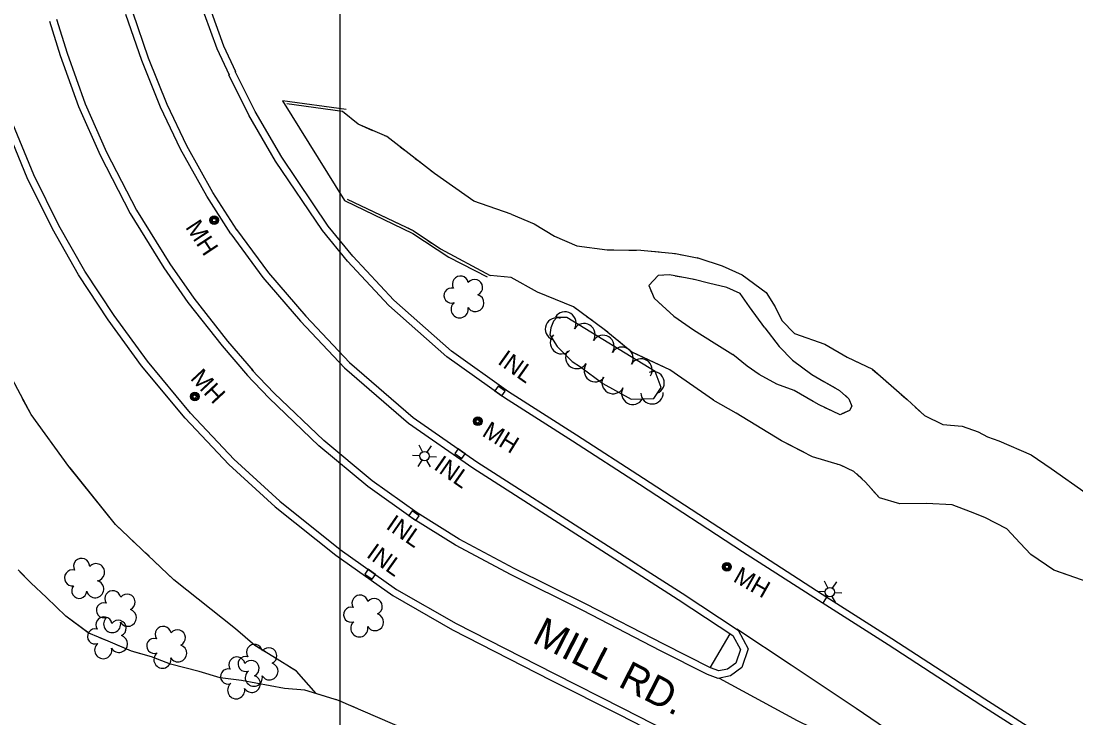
# Model space of a CAD drawing. Extents: x 353423 to 364002, y 127000 to 201942.
# Drawn here: x 360389.6 to 360754.4, y 147752.8 to 147993.7 of the extents above; entities that cross this region are included whole.
import ezdxf

# ---------------------------------------------------------------- set-up
doc = ezdxf.new("R2010")
doc.units = 0
for name, color, linetype in [('E_DTM_SlopeBottom', 7, 'Continuous'), ('E_DTM_SlopeTop', 7, 'Continuous'), ('E_FEN_Generic', 7, 'Continuous'), ('E_LAND_BrushLine', 7, 'Continuous'), ('E_LAND_TreeLine', 7, 'Continuous'), ('E_MISCPROP', 7, 'Continuous'), ('E_RW_IP', 7, 'Continuous'), ('E_STRUCT_WingWall', 7, 'Continuous'), ('E_UTL_ETransformer', 7, 'Continuous')]:
    doc.layers.add(name, color=color, linetype=linetype)

msp = doc.modelspace()

# ---------------------------------------------------------------- linework, layer by layer
at = {"layer": 'E_DTM_SlopeBottom'}
for points in [[(360502.02, 147963.17), (360480, 147966.16), (360501.43, 147931.69), (360525.09, 147920.21), (360537.51, 147912.03), (360550.84, 147905.23)], [(360554.57, 147867.53), (360553.41, 147865.9), (360555.86, 147864.17), (360557.02, 147865.8), (360554.57, 147867.53)], [(360542.08, 147842.51), (360543.22, 147844.15), (360540.76, 147845.86), (360539.62, 147844.22), (360542.08, 147842.51)], [(360524.83, 147824.39), (360523.7, 147822.74), (360526.16, 147821.04), (360527.3, 147822.68), (360524.83, 147824.39)], [(360510.99, 147800.81), (360512.15, 147802.44), (360509.71, 147804.18), (360508.55, 147802.55), (360510.99, 147800.81)]]:
    msp.add_lwpolyline(points, dxfattribs=at)
at = {"layer": 'E_DTM_SlopeTop'}
for points in [[(360461.48, 147840.44), (360446.35, 147856.46), (360431.33, 147874.54), (360419.74, 147890.44), (360409.51, 147905.98), (360400.46, 147921.88), (360391.8, 147939.5), (360383.63, 147959.22), (360377.66, 147975.67), (360371.99, 147994.64), (360368.65, 148007.89), (360365.39, 148023.49), (360363.86, 148034.28), (360361.9, 148051.94), (360360.29, 148061.98), (360357.21, 148072.21), (360353.28, 148079.98), (360346.65, 148088.01), (360339.17, 148093.87), (360331.42, 148097.77), (360325.31, 148099.9), (360319.75, 148101.11), (360316.39, 148101.43), (360311.71, 148101.76)], [(360463.29, 147842.16), (360448.22, 147858.12), (360433.3, 147876.08), (360421.79, 147891.86), (360411.65, 147907.28), (360402.67, 147923.05), (360394.08, 147940.53), (360385.96, 147960.12), (360380.04, 147976.46), (360374.4, 147995.31), (360371.09, 148008.45), (360367.85, 148023.93), (360366.34, 148034.6), (360364.38, 148052.27), (360362.73, 148062.54), (360359.54, 148073.14), (360355.39, 148081.36), (360348.41, 148089.81), (360340.52, 148095.99), (360332.4, 148100.07), (360325.99, 148102.31), (360320.13, 148103.58), (360316.59, 148103.93), (360311.88, 148104.25)], [(360492.13, 148104.35), (360483.1, 148103.59), (360473.25, 148101.19), (360463.97, 148096.38), (360454.9, 148089.31), (360449.86, 148083.09), (360446.07, 148076.17), (360443.29, 148070.11), (360441.23, 148061.84), (360440.43, 148053.6), (360440.75, 148048.62), (360441.25, 148043.28), (360442.51, 148036.22), (360445.07, 148023.58), (360448.61, 148009.73), (360452.98, 147996.22), (360457.34, 147984.16), (360461.56, 147975.16)], [(360492.34, 148101.86), (360483.5, 148101.11), (360474.13, 148098.83), (360465.32, 148094.27), (360456.66, 148087.51), (360451.94, 148081.69), (360448.3, 148075.05), (360445.66, 148069.28), (360443.7, 148061.42), (360442.94, 148053.56), (360443.24, 148048.81), (360443.73, 148043.61), (360444.97, 148036.69), (360447.51, 148024.14), (360451.01, 148010.42), (360455.34, 147997.03), (360459.65, 147985.11), (360463.83, 147976.22)], [(360464.26, 147921.49), (360455.99, 147934.47), (360446.97, 147950.61), (360440.18, 147964.89), (360433.72, 147980.92), (360428.23, 147996.74), (360423.69, 148011.93), (360420.8, 148024.61), (360418.51, 148037.89), (360416.52, 148052.5), (360415.2, 148065.18), (360414.05, 148071.12), (360409.8, 148084.96), (360408.16, 148088.46), (360405.83, 148090.54), (360403.75, 148091.18), (360401.05, 148091.52), (360398.41, 148091.1), (360396.48, 148090.23), (360394.07, 148088.28), (360392.71, 148086.46), (360390.8, 148081.78), (360388.59, 148074.17)], [(360462.16, 147920.14), (360453.84, 147933.19), (360444.75, 147949.46), (360437.89, 147963.88), (360431.38, 147980.04), (360425.85, 147995.97)], [(360399.49, 147993.64), (360403.19, 147981.75), (360409.46, 147964.19), (360416.94, 147947.32), (360427.4, 147927.12), (360439.04, 147908.35), (360447.32, 147896.44), (360459.14, 147881.4), (360467.95, 147871.16)], [(360401.87, 147994.38), (360405.56, 147982.54), (360411.79, 147965.12), (360419.2, 147948.4), (360429.57, 147928.36), (360441.13, 147909.72), (360449.33, 147897.93), (360461.07, 147882.99), (360469.84, 147872.79)], [(360911.08, 147637.57), (360879.39, 147655.91), (360857.3, 147669.72), (360838.45, 147681.9), (360802.39, 147704.93), (360774.97, 147722.96), (360750.82, 147738.58), (360721.54, 147757.24), (360689.42, 147778.11), (360665.34, 147793.35), (360639.12, 147810.27), (360603.5, 147833.51), (360580.36, 147848.49), (360556.8, 147863.5), (360536.9, 147877.63), (360516.78, 147895.4), (360502.51, 147910.74), (360493.82, 147921.29), (360477.66, 147945.28), (360468.37, 147961.19), (360461.47, 147975.12)], [(360915.79, 147637.75), (360913.96, 147638.8), (360880.67, 147658.05), (360858.64, 147671.83), (360839.8, 147684), (360803.75, 147707.03), (360776.33, 147725.05), (360752.17, 147740.68), (360722.9, 147759.34), (360690.77, 147780.21), (360666.69, 147795.46), (360640.48, 147812.37), (360604.86, 147835.61), (360581.71, 147850.59), (360558.2, 147865.57), (360538.45, 147879.59), (360518.52, 147897.19), (360504.39, 147912.38), (360495.83, 147922.79), (360479.77, 147946.61), (360470.58, 147962.38), (360463.71, 147976.23)], [(360462.16, 147920.14), (360473.26, 147905.08), (360486.28, 147889.96), (360501.51, 147873.88), (360523.66, 147854.73), (360545.87, 147839.25), (360587.25, 147812.74), (360616.89, 147793.8), (360635.71, 147781.36), (360638.35, 147776.46), (360636.77, 147771.78), (360633.89, 147769.69), (360630.89, 147769.04), (360628.01, 147770.16), (360611.9, 147778.29), (360584.98, 147792.14), (360560.19, 147804.47), (360541.07, 147814.66), (360526.58, 147823.72), (360511.06, 147834.79), (360494.31, 147848.71), (360477.16, 147865.1), (360469.33, 147873.24)], [(360464.17, 147921.63), (360475.22, 147906.64), (360488.14, 147891.64), (360503.24, 147875.69), (360525.19, 147856.7), (360547.26, 147841.33), (360588.6, 147814.84), (360618.25, 147795.9), (360637.61, 147783.1), (360641.07, 147776.69), (360638.88, 147770.23), (360634.93, 147767.36), (360630.68, 147766.44), (360626.99, 147767.88), (360610.77, 147776.06), (360583.85, 147789.9), (360559.05, 147802.25), (360539.81, 147812.5), (360525.19, 147821.64), (360509.53, 147832.81), (360492.65, 147846.85), (360475.4, 147863.32), (360467.53, 147871.51)], [(360463.17, 147842.29), (360479.09, 147827.72), (360500.02, 147811.09), (360519.5, 147797.2), (360540.04, 147785.47), (360573.95, 147768.14), (360597.63, 147756.19), (360644.69, 147732.08), (360689.63, 147709.06), (360724.62, 147691.28), (360736.77, 147682.32), (360744.37, 147672.93), (360749.28, 147663.53), (360752.54, 147651.08), (360752.71, 147640.76), (360751.61, 147633.44), (360751.04, 147631.68)], [(360461.48, 147840.44), (360477.46, 147825.81), (360498.51, 147809.09), (360518.15, 147795.09), (360538.85, 147783.27), (360572.81, 147765.91), (360596.5, 147753.96), (360643.55, 147729.85), (360688.49, 147706.84), (360723.31, 147689.15), (360735.03, 147680.5), (360742.27, 147671.55), (360746.93, 147662.63), (360750.04, 147650.74), (360750.21, 147640.92), (360749.17, 147634.02), (360748.37, 147631.59)], [(360631.04, 147766.52), (360658.04, 147751.91), (360691.05, 147735.81), (360717.71, 147722.95), (360721.07, 147721.1), (360723.71, 147720.74), (360725.07, 147721.08), (360725.34, 147722.4), (360724.49, 147724.54), (360703.4, 147739.01), (360678.4, 147756.11), (360655.93, 147771.06), (360637.1, 147783.44)]]:
    msp.add_lwpolyline(points, dxfattribs=at)
at = {"layer": 'E_FEN_Generic'}
msp.add_lwpolyline([(360574.93, 147891.2), (360573.7, 147890.01), (360572.77, 147887.66), (360572.43, 147885.26), (360574.97, 147881.2), (360580.23, 147876.01), (360583.12, 147874.12), (360590.83, 147868.36), (360600.61, 147863.01), (360608.46, 147863.19), (360610.99, 147867.03), (360608.84, 147872.51), (360578.39, 147891.26), (360574.93, 147891.2)], dxfattribs=at)
for centre, radius, start, end in [((360541.55, 147902.8), 2.78, 11.0185, 212.0296), ((360546.47, 147901.62), 2.78, 294.3415, 142.1145), ((360538.46, 147898.81), 2.61, 73.7267, 291.6593), ((360546.73, 147896.25), 2.97, 211.3706, 72.6045), ((360541.3, 147894.07), 2.97, 129.0214, 11.9947), ((360577.67, 147889.33), 3.87, 328.374, 148.3587), ((360574.78, 147887.25), 3.87, 68.2441, 248.2288), ((360584.26, 147885.27), 3.87, 328.374, 148.3587), ((360576.51, 147882.52), 3.87, 135.3639, 315.3486), ((360590.85, 147881.21), 3.87, 328.374, 148.3587), ((360581.77, 147877.42), 3.87, 146.8595, 326.8442), ((360597.44, 147877.15), 3.87, 328.374, 148.3587), ((360588.18, 147872.87), 3.87, 143.233, 323.2177), ((360604.03, 147873.09), 3.87, 328.374, 148.3587), ((360608.18, 147868.65), 3.87, 291.4674, 111.4521), ((360594.36, 147868.73), 3.87, 151.3447, 331.3293), ((360601.15, 147865.02), 3.87, 151.3447, 331.3293), ((360607.81, 147865.2), 3.87, 181.2917, 1.2764), ((360410.58, 147805.2), 2.78, 359.468, 207.241), ((360415.56, 147803.17), 2.97, 276.4971, 137.731), ((360407.44, 147801.23), 2.78, 76.145, 277.1561), ((360409.76, 147796.75), 2.61, 138.8532, 356.7858), ((360415.25, 147797.33), 2.97, 194.148, 77.1212), ((360421.38, 147793.99), 2.78, 11.0185, 212.0296), ((360426.3, 147792.82), 2.78, 294.3415, 142.1145), ((360506.84, 147792.5), 2.78, 11.0185, 212.0296), ((360418.29, 147790.01), 2.61, 73.7267, 291.6593), ((360503.75, 147788.51), 2.61, 73.7267, 291.6593), ((360511.76, 147791.32), 2.78, 294.3415, 142.1145), ((360418.3, 147784.98), 2.78, 11.0185, 212.0296), ((360421.13, 147785.27), 2.97, 129.0214, 11.9947), ((360426.56, 147787.45), 2.97, 211.3706, 72.6045), ((360512.02, 147785.96), 2.97, 211.3706, 72.6045), ((360415.21, 147780.99), 2.61, 73.7267, 291.6593), ((360423.22, 147783.8), 2.78, 294.3415, 142.1145), ((360438.78, 147781.68), 2.78, 11.0185, 212.0296), ((360506.58, 147783.78), 2.97, 129.0214, 11.9947), ((360423.48, 147778.44), 2.97, 211.3706, 72.6045), ((360435.69, 147777.7), 2.61, 73.7267, 291.6593), ((360443.7, 147780.51), 2.78, 294.3415, 142.1145), ((360418.05, 147776.26), 2.97, 129.0214, 11.9947), ((360443.96, 147775.14), 2.97, 211.3706, 72.6045), ((360470.37, 147775.45), 2.78, 11.0185, 212.0296), ((360475.29, 147774.27), 2.78, 294.3415, 142.1145), ((360438.53, 147772.96), 2.97, 129.0214, 11.9947), ((360464.27, 147771.11), 2.78, 11.0185, 212.0296), ((360467.28, 147771.46), 2.61, 73.7267, 291.6593), ((360469.19, 147769.94), 2.78, 294.3415, 142.1145), ((360461.18, 147767.13), 2.61, 73.7267, 291.6593), ((360470.11, 147766.73), 2.97, 129.0214, 11.9947), ((360475.55, 147768.91), 2.97, 211.3706, 72.6045), ((360469.45, 147764.57), 2.97, 211.3706, 72.6045), ((360464.02, 147762.39), 2.97, 129.0214, 11.9947)]:
    msp.add_arc(centre, radius, start, end, dxfattribs=at)
at = {"layer": 'E_LAND_BrushLine'}
for p, q in [((360528.41, 147844.75), (360527.28, 147847.09)), ((360530.1, 147844.69), (360531.54, 147846.88)), ((360527.53, 147843.41), (360524.93, 147843.56)), ((360528.24, 147841.9), (360526.81, 147839.75)), ((360530.8, 147843.22), (360533.31, 147843.08)), ((360529.87, 147841.81), (360531.05, 147839.59)), ((360668.56, 147797.75), (360667.43, 147800.09)), ((360670.26, 147797.69), (360671.69, 147799.88)), ((360667.68, 147796.41), (360665.08, 147796.56)), ((360668.4, 147794.9), (360666.97, 147792.75)), ((360670.03, 147794.8), (360671.21, 147792.59)), ((360670.95, 147796.22), (360673.47, 147796.08))]:
    msp.add_line(p, q, dxfattribs=at)
for centre in [(360529.16, 147843.3), (360669.32, 147796.3)]:
    msp.add_circle(centre, 1.64, dxfattribs=at)
at = {"layer": 'E_LAND_TreeLine'}
for p, q in [((360500, 147000), (360500, 149500)), ((360500, 147500), (360500, 149000)), ((360500, 147500), (360500, 149000)), ((360500, 145000), (360500, 148000))]:
    msp.add_line(p, q, dxfattribs=at)
at = {"layer": 'E_MISCPROP'}
msp.add_lwpolyline([(360627.87, 147770.12), (360634.87, 147781.91)], dxfattribs=at)
at = {"layer": 'E_STRUCT_WingWall'}
for points in [[(360463.8, 147783.61), (360442.48, 147800.55), (360422.3, 147819.62), (360406.16, 147839.74), (360393.1, 147857.66), (360382.85, 147876.92), (360374.18, 147897.87), (360364.72, 147921.46), (360360.04, 147933.68), (360354.56, 147947.31), (360348.39, 147961.26), (360343.92, 147973.46), (360340.08, 147984.29)], [(360559.05, 147926.95), (360546.16, 147931.39), (360532.56, 147940.99), (360516.06, 147953.74), (360506.17, 147958.04), (360500.77, 147962.46), (360481.53, 147965.1)], [(360511.32, 147955.8), (360506.17, 147958.04), (360500.77, 147962.46), (360481.53, 147965.1)], [(360517.21, 147952.85), (360516.06, 147953.74), (360515.37, 147954.04)], [(360522.46, 147948.8), (360520.71, 147950.15)], [(360527.7, 147944.75), (360525.95, 147946.1)], [(360559.05, 147926.95), (360546.16, 147931.39), (360532.56, 147940.99), (360531.19, 147942.05)], [(360502.45, 147932.11), (360525.22, 147921.29), (360534.61, 147914.94), (360551.82, 147905.72)], [(360502.45, 147932.11), (360520.8, 147923.38)], [(360559.05, 147926.95), (360567.02, 147923.6), (360574.09, 147919.29), (360581.86, 147915.97), (360592.28, 147914.61), (360603.95, 147914.53), (360615.98, 147913.3), (360623.99, 147911.79), (360632.08, 147909.14), (360638.98, 147906.02), (360647.3, 147899.88), (360650.37, 147894.87), (360652.64, 147890.22)], [(360559.05, 147926.95), (360567.02, 147923.6), (360574.09, 147919.29), (360581.86, 147915.97), (360592.28, 147914.61), (360594.56, 147914.59)], [(360523.34, 147922.18), (360524.6, 147921.58)], [(360526.98, 147920.1), (360528.14, 147919.31)], [(360530.46, 147917.74), (360531.62, 147916.96)], [(360533.94, 147915.39), (360534.61, 147914.94), (360551.82, 147905.72)], [(360599.82, 147914.55), (360602.45, 147914.54)], [(360607.7, 147914.14), (360610.31, 147913.88)], [(360615.55, 147913.34), (360615.98, 147913.3), (360618.14, 147912.89)], [(360623.32, 147911.92), (360623.99, 147911.79), (360632.08, 147909.14), (360638.98, 147906.02), (360647.3, 147899.88), (360650.37, 147894.87), (360652.64, 147890.22)], [(360629.04, 147862.65), (360614.02, 147873.14), (360600.77, 147879.27), (360591.26, 147887.11), (360580.63, 147894.96), (360568.22, 147900.02), (360559.11, 147905.01), (360551.82, 147905.72)], [(360581.72, 147894.16), (360580.63, 147894.96), (360568.22, 147900.02), (360559.11, 147905.01), (360551.82, 147905.72)], [(360646.81, 147887.63), (360641.49, 147894.94), (360638.28, 147899.51), (360633.67, 147901.63), (360627.28, 147903.05), (360622.37, 147904.32), (360613.84, 147905.93), (360609.95, 147905.74), (360606.74, 147902.24), (360608.55, 147897.88), (360615.31, 147891.74), (360622.15, 147886.93), (360629.35, 147882.49), (360635.76, 147878.42)], [(360611.47, 147905.81), (360609.95, 147905.74), (360609.51, 147905.26)], [(360617.91, 147905.16), (360615.78, 147905.56)], [(360646.81, 147887.63), (360641.49, 147894.94), (360638.28, 147899.51), (360633.67, 147901.63), (360627.28, 147903.05), (360622.37, 147904.32), (360622.18, 147904.35)], [(360606.84, 147902.01), (360607.67, 147900)], [(360610.07, 147896.51), (360615.31, 147891.74), (360622.15, 147886.93), (360629.35, 147882.49), (360635.76, 147878.42)], [(360587.12, 147890.17), (360585.32, 147891.5)], [(360652.64, 147890.22), (360657.07, 147885.68), (360667.51, 147881.98), (360675.29, 147877.46), (360684, 147873.34), (360689.52, 147868.54), (360696.02, 147862.86), (360702.06, 147857.35), (360708.41, 147854.29), (360715.07, 147853.7), (360720.54, 147851.76), (360723.86, 147850.01), (360727.72, 147848.56)], [(360652.64, 147890.22), (360657.07, 147885.68), (360667.51, 147881.98), (360675.29, 147877.46), (360680.1, 147875.19)], [(360592.48, 147886.11), (360591.26, 147887.11), (360590.73, 147887.5)], [(360646.81, 147887.63), (360651.73, 147881.21), (360656.42, 147876.5), (360663.02, 147871.57), (360667.24, 147869.08), (360672.59, 147866), (360675.87, 147863.15), (360676.88, 147860.6), (360676.13, 147859.13), (360672.83, 147857.57), (360665.41, 147861.11), (360657.01, 147866.03), (360650.97, 147868.21), (360644.85, 147871.51), (360640.76, 147874.39), (360635.76, 147878.42)], [(360646.81, 147887.63), (360651.73, 147881.21), (360656.42, 147876.5), (360663.02, 147871.57), (360667.24, 147869.08), (360671.1, 147866.86)], [(360597.66, 147881.83), (360595.93, 147883.26)], [(360629.04, 147862.65), (360614.02, 147873.14), (360601.18, 147879.08)], [(360663.5, 147862.22), (360657.01, 147866.03), (360650.97, 147868.21), (360644.85, 147871.51), (360640.76, 147874.39), (360635.76, 147878.42)], [(360684.05, 147873.3), (360685.7, 147871.86)], [(360689.01, 147868.99), (360689.52, 147868.54), (360690.66, 147867.55)], [(360674.66, 147864.21), (360675.87, 147863.15), (360676.1, 147862.57)], [(360693.96, 147864.66), (360695.6, 147863.22)], [(360406.58, 147839.22), (360406.16, 147839.74), (360393.1, 147857.66), (360390.18, 147863.14)], [(360717.9, 147824.06), (360711.59, 147826.49), (360702.73, 147826.94), (360693.46, 147826.83), (360686.43, 147828.86), (360681.6, 147834.35), (360677.64, 147838.04), (360672.99, 147840.17), (360663.26, 147843.12), (360652.53, 147848.6), (360636.85, 147858.14), (360629, 147862.68)], [(360660.28, 147844.64), (360652.53, 147848.6), (360636.85, 147858.14), (360629, 147862.68)], [(360669.46, 147859.18), (360667.44, 147860.14)], [(360698.85, 147860.28), (360702.06, 147857.35), (360708.41, 147854.29), (360715.07, 147853.7), (360720.54, 147851.76), (360723.86, 147850.01), (360727.72, 147848.56)], [(360675.5, 147858.83), (360673.48, 147857.88)], [(360727.72, 147848.56), (360738.88, 147843.78), (360745.81, 147839.05), (360757.93, 147830.55), (360767.94, 147822.94), (360778.98, 147814.74), (360788.7, 147807.86), (360798.33, 147801.89), (360816.33, 147789.98), (360821, 147787.72)], [(360727.72, 147848.56), (360738.88, 147843.78), (360745.81, 147839.05), (360757.93, 147830.55), (360762.01, 147827.44)], [(360667.22, 147841.92), (360664.83, 147842.65)], [(360425.15, 147816.93), (360422.3, 147819.62), (360406.58, 147839.22)], [(360674.3, 147839.57), (360672.99, 147840.17), (360671.99, 147840.47)], [(360680.43, 147835.45), (360678.6, 147837.14)], [(360717.9, 147824.06), (360711.59, 147826.49), (360702.73, 147826.94), (360693.46, 147826.83), (360686.43, 147828.86), (360683.84, 147831.81)], [(360810.62, 147767.79), (360792.17, 147777.81), (360779.42, 147788.42), (360770.61, 147796.89), (360765.06, 147798.04), (360756.29, 147800.56), (360746.79, 147803.93), (360738.84, 147809.36), (360735.1, 147813.28), (360730.52, 147818.22), (360722.84, 147822.07), (360717.9, 147824.06)], [(360750.82, 147802.5), (360746.79, 147803.93), (360738.84, 147809.36), (360735.1, 147813.28), (360730.52, 147818.22), (360722.84, 147822.07), (360717.9, 147824.06)], [(360429.52, 147812.8), (360428.06, 147814.18)], [(360433.88, 147808.68), (360432.43, 147810.05)], [(360438.25, 147804.55), (360436.8, 147805.92)], [(360465.88, 147765.72), (360458.49, 147766.69), (360451.27, 147768.86), (360441.29, 147771.44), (360434.79, 147773.93), (360427.86, 147775.86), (360419.73, 147779.35), (360413.07, 147782.09), (360405.12, 147787.96), (360398.41, 147794.39), (360393.07, 147799.5), (360388.6, 147803.97)], [(360412.83, 147782.27), (360405.12, 147787.96), (360398.41, 147794.39), (360393.07, 147799.5), (360389.2, 147803.37)], [(360463.8, 147783.61), (360442.48, 147800.55), (360441.16, 147801.8)], [(360491.68, 147761.22), (360484.89, 147768.94), (360476.72, 147774.07), (360470.45, 147777.88), (360463.8, 147783.61)], [(360474.12, 147775.65), (360470.45, 147777.88), (360463.8, 147783.61)], [(360418.86, 147779.7), (360416.84, 147780.54)], [(360424.9, 147777.13), (360422.89, 147777.99)], [(360431.08, 147774.96), (360428.98, 147775.55)], [(360465.88, 147765.72), (360458.49, 147766.69), (360451.27, 147768.86), (360441.29, 147771.44), (360435.28, 147773.74)], [(360476.42, 147774.25), (360475.66, 147774.72)], [(360478.72, 147772.82), (360477.95, 147773.3)], [(360481.01, 147771.38), (360480.24, 147771.86)], [(360491.68, 147761.22), (360484.89, 147768.94), (360482.53, 147770.42)], [(360494.57, 147760.34), (360487.7, 147762.44), (360480.72, 147763.02), (360465.88, 147765.72)], [(360710.03, 147630.18), (360713.1, 147636.53), (360709.41, 147643.07), (360699.34, 147651.98), (360687.1, 147660.74), (360672.67, 147666.64), (360663.23, 147667.14), (360655.85, 147663.18), (360648.54, 147661.13), (360639.4, 147663.29), (360623.38, 147675.5), (360617.39, 147682.08), (360616.79, 147686.28), (360616.1, 147691.31), (360612, 147696.28), (360592.15, 147707.15), (360574.44, 147717.98), (360561.28, 147725.64), (360541.98, 147737.31), (360522.28, 147748.91), (360499.45, 147758.86), (360487.7, 147762.44), (360480.72, 147763.02), (360465.88, 147765.72)], [(360500.33, 147758.47), (360499.45, 147758.86), (360498.43, 147759.16)], [(360505.88, 147756.05), (360504.03, 147756.86)], [(360511.43, 147753.63), (360509.58, 147754.44)]]:
    msp.add_lwpolyline(points, dxfattribs=at)
at = {"layer": 'E_UTL_ETransformer'}
for centre, radius in [((360456.43, 147924.86), 1.5), ((360456.43, 147924.85), 1.22), ((360456.41, 147924.85), 0.968), ((360456.39, 147924.87), 0.605), ((360449.73, 147863.89), 1.5), ((360449.73, 147863.88), 1.22), ((360449.71, 147863.88), 0.968), ((360449.69, 147863.89), 0.605), ((360547.57, 147855.35), 1.5), ((360547.57, 147855.35), 1.22), ((360547.56, 147855.34), 0.968), ((360547.53, 147855.35), 0.605), ((360633.73, 147805.06), 1.5), ((360633.74, 147805.05), 1.22), ((360633.72, 147805.05), 0.968), ((360633.7, 147805.05), 0.605)]:
    msp.add_circle(centre, radius, dxfattribs=at)

# ---------------------------------------------------------------- texts
at = {"layer": 'E_DTM_SlopeBottom'}
for rotation, p in [(324.6273, (360554.1, 147875.47)), (325.1411, (360532, 147839)), (325.3572, (360515.48, 147818.47)), (324.5229, (360508.72, 147808.65))]:
    msp.add_text('INL', height=6, rotation=rotation, dxfattribs=at).set_placement(p)
at = {"layer": 'E_RW_IP'}
msp.add_text('MILL RD.', height=10, rotation=332.8708, dxfattribs=at).set_placement((360565.96, 147779.15))
at = {"layer": 'E_UTL_ETransformer'}
for rotation, p in [(303.4589, (360446.28, 147922.42)), (313.0395, (360447.9, 147870.02)), (328.3776, (360548.7, 147850.51)), (330.5173, (360635.51, 147800.16))]:
    msp.add_text('MH', height=6, rotation=rotation, dxfattribs=at).set_placement(p)

doc.saveas('drawing.dxf')
